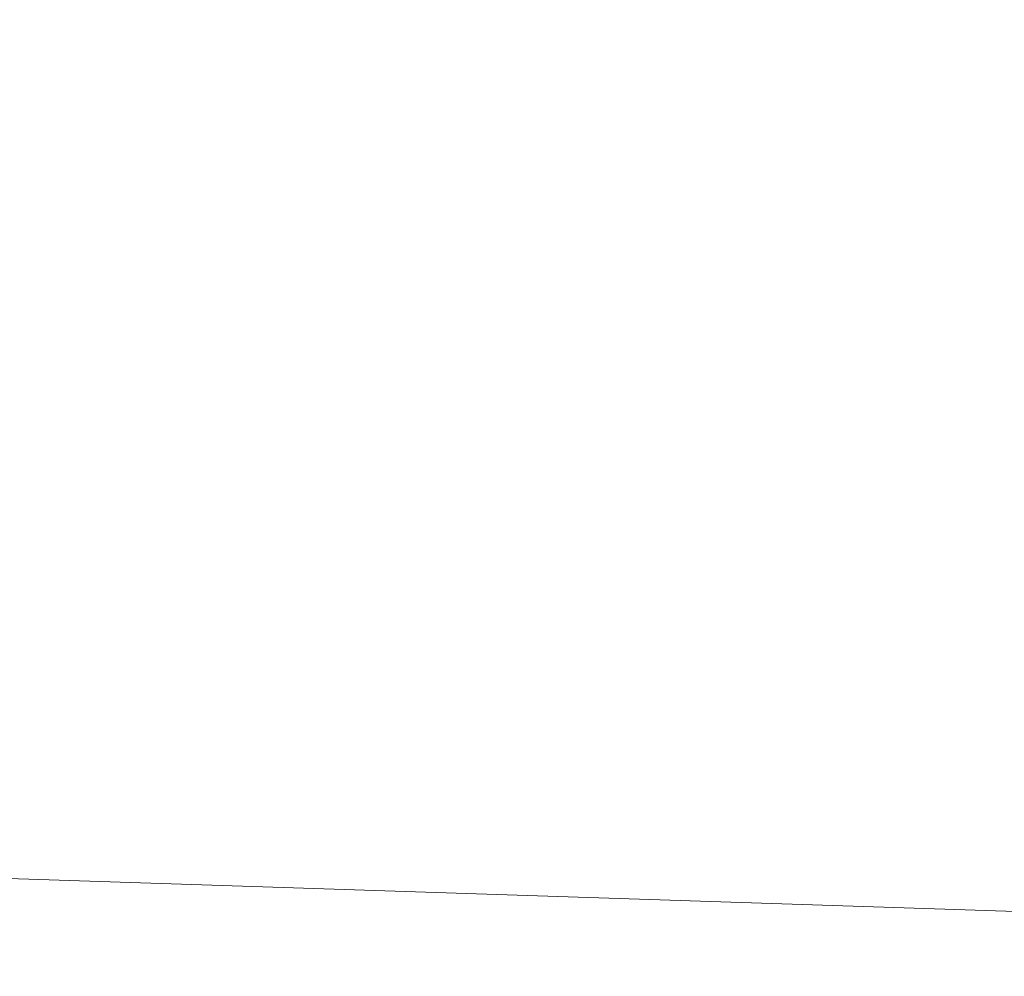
# Model space of a CAD drawing. Header units: millimetres. Extents: x -57 to 57, y 0 to 70.
# Tile 526 of 656: x 2.526 to 2.687, y 9.688 to 9.844. Entities that reach past the tile are written whole.
import ezdxf

# ---------------------------------------------------------------- set-up
doc = ezdxf.new("R2010")
doc.units = ezdxf.units.MM
doc.layers.add('A-GENM', color=13, linetype='Continuous')

# ---------------------------------------------------------------- blocks, each defined once
blk = doc.blocks.new('MODEL_FFAS1M22-709500BF0 - MODEL_FFAS1M22-709500BF0-480119-Preview')
at = {"layer": 'A-GENM', "lineweight": 9}
mesh = blk.add_polyface(dxfattribs=at)
corners = [(-5.06566, -5.06598, 56.85069), (0, -5.58444, 56.87491), (0, -4.18833, 57.03118), (0, -10, -23.65), (-3.05776, -10, -22.65647), (-2.69293, -9.92868, -29.96641), (-6.11552, -10, -21.66295), (-6.44162, -9.89884, -30.62567), (0, -7.43994, 53.83305), (-6.94332, -6.9114, 54.78898), (-4.41153, -8.20586, 50.59864), (-4.45624, -9.64044, -37.41077), (0, -8.88714, -46.47887), (0, -9.78581, -34.64612), (-5.97177, -5.82522, -56.42863), (0, -6.31789, -56.29682), (-6.94332, -6.9114, -54.78898), (-11.8413, -6.0372, -55.3412), (0, -7.43994, -53.83305), (-9.41872, -8.45723, 48.52173), (-4.41153, -8.20586, -50.59864), (-9.41872, -8.45723, -48.52173), (0, -8.88714, 46.47887), (-5.34059, -9.07469, 44.54112), (-7.13603, -5.92275, 56.22883), (0, -6.31789, 56.29682), (-5.34059, -9.07469, -44.54112), (-6.44162, -9.89884, 30.62567), (-4.45624, -9.64044, 37.41077), (-9.55681, -9.44362, 39.59713), (0, -10, 23.65), (0, -9.78581, 34.64612), (-2.69293, -9.92868, 29.96641), (-4.98311, -4.94195, -56.89517), (-10.8657, -5.23122, -55.97602), (-5.47025, -3.79897, -57.07773), (-6.11552, -10, 21.66295), (-9.79159, -9.9149, 29.06832), (-9.79159, -9.9149, -29.06832), (-3.05776, -10, 22.65647), (-9.55681, -9.44362, -39.59713), (-7.68286, 0, -55.74644), (0, -1.39611, -57.34373), (-6.02637, -2.05262, -57.15655), (0, -2.79222, -57.18746), (0, -4.18833, -57.03118), (0, -5.58444, -56.87491), (-11.2944, -3.27961, -56.27532), (0, 0, -57.5), (-5.95037, -3.73075, 57.03857), (-10.8657, -5.23122, 55.97602), (-7.68286, 0, 55.74644), (-7.49196, -2.20712, 56.97693), (0, -1.39611, 57.34373), (0, 0, 57.5), (0, -2.79222, 57.18745), (-11.93756, -1.81641, -56.22775)]
mesh.append_faces([[corners[k] for k in face] for face in [(42, 41, 48)]], dxfattribs={"vtx0": -1})
mesh.append_faces([[corners[k] for k in face] for face in [(6, 7, 4), (22, 28, 31), (3, 5, 13), (30, 32, 39), (45, 35, 44), (46, 33, 45), (55, 49, 2)]], dxfattribs={"vtx0": -1, "vtx1": -1})
mesh.append_faces([[corners[k] for k in face] for face in [(8, 9, 10), (14, 15, 16), (16, 17, 14), (9, 19, 10), (16, 20, 21), (22, 10, 23), (21, 20, 26), (27, 28, 29), (0, 24, 1), (33, 34, 35), (16, 18, 20), (29, 28, 23), (36, 27, 37), (38, 7, 6), (11, 5, 7), (11, 7, 40), (28, 32, 31), (40, 21, 26), (5, 11, 13), (32, 27, 39), (7, 5, 4), (27, 32, 28), (41, 42, 43), (44, 35, 43), (35, 45, 33), (14, 33, 46), (43, 35, 47), (34, 33, 14), (0, 49, 50), (51, 52, 53), (55, 52, 49), (24, 0, 50), (24, 9, 25), (26, 12, 11), (12, 26, 20), (40, 26, 11), (23, 10, 19), (29, 23, 19), (22, 23, 28), (41, 43, 56), (2, 49, 0)]], dxfattribs={"vtx0": -1, "vtx1": -1, "vtx2": -1})
mesh.append_faces([[corners[k] for k in face] for face in [(0, 1, 2), (11, 12, 13), (24, 25, 1), (9, 8, 25), (14, 46, 15), (52, 55, 53)]], dxfattribs={"vtx0": -1, "vtx2": -1})
mesh.append_faces([[corners[k] for k in face] for face in [(3, 4, 5), (15, 18, 16), (30, 31, 32), (36, 39, 27), (42, 44, 43), (18, 12, 20), (22, 8, 10)]], dxfattribs={"vtx1": -1, "vtx2": -1})
mesh.append_faces([[corners[k] for k in face] for face in [(53, 54, 51)]], dxfattribs={"vtx2": -1})

msp = doc.modelspace()

# ---------------------------------------------------------------- block references
at = {"layer": 'A-GENM', "lineweight": 9, "rotation": 180}
msp.add_blockref('MODEL_FFAS1M22-709500BF0 - MODEL_FFAS1M22-709500BF0-480119-Preview', (0, 0), dxfattribs=at)

doc.saveas('drawing.dxf')
